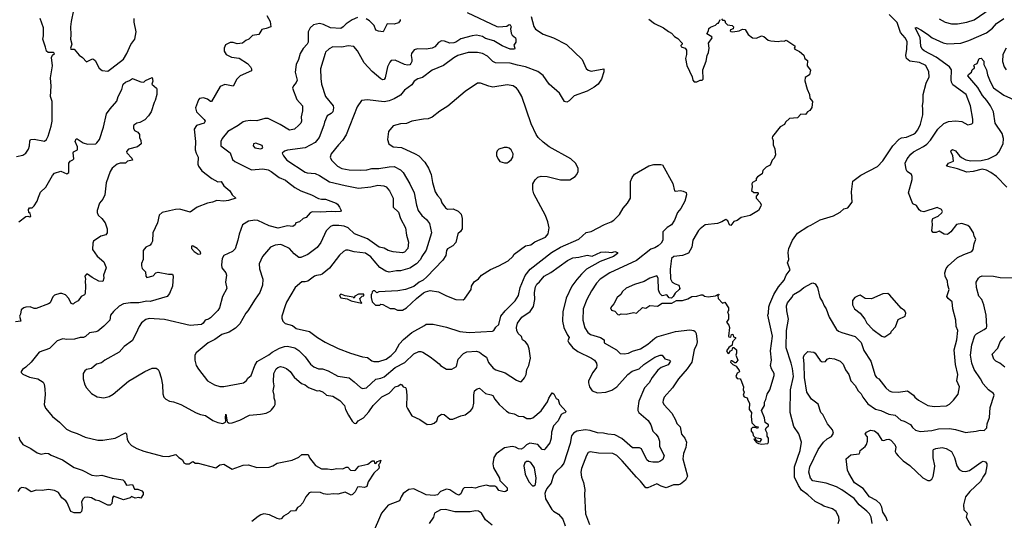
# Model space of a CAD drawing. Extents: x 1678759 to 1859541, y 384609 to 522867.
# Tile 321 of 466: x 1778315 to 1787910, y 494325 to 499203. Entities that reach past the tile are written whole.
import ezdxf

# ---------------------------------------------------------------- set-up
doc = ezdxf.new("R2010")
doc.units = 0

msp = doc.modelspace()

# ---------------------------------------------------------------- linework, layer by layer
at = {"layer": '0CON20XD'}
for points in [[(1787275, 499211.5), (1787335, 499179.4), (1787395, 499164.4), (1787455, 499162.2), (1787545, 499178.5), (1787615, 499201.5), (1787885, 499385.5)], [(1780724.2, 499245), (1780757, 499187), (1780762.5, 499135), (1780715, 499116), (1780675, 499108.8), (1780645, 499060), (1780581.7, 499048.3), (1780546.7, 499015), (1780518.6, 499001.4), (1780485, 498974), (1780435, 498967.5), (1780395, 498981.4), (1780365, 498981.4), (1780321.7, 498958.3), (1780306, 498925), (1780306, 498895), (1780326.2, 498865), (1780379.3, 498839.3), (1780455, 498827.5), (1780535, 498777.5), (1780564.2, 498745), (1780574, 498725), (1780573.3, 498705), (1780463.2, 498656.8), (1780431.2, 498625), (1780395, 498556.7), (1780315, 498572), (1780269.2, 498550.8), (1780185, 498406.7), (1780175, 498406.7), (1780145, 498430), (1780105, 498443.3), (1780067.5, 498435), (1780056.4, 498423.6), (1780028.8, 498345), (1780036.7, 498305), (1780111.7, 498231.7), (1780121.2, 498215), (1780112.5, 498195), (1780039.2, 498170.8), (1780014.2, 498135), (1780027.3, 498015), (1780025.6, 497935), (1780033.4, 497903.4), (1780052.5, 497865), (1780050.6, 497795), (1780055.7, 497775), (1780090.2, 497730.2), (1780185.5, 497655.5), (1780245, 497622), (1780276.7, 497625), (1780305, 497583.3), (1780362.5, 497535), (1780383.8, 497495), (1780420, 497465), (1780347.9, 497442.1), (1780305, 497435.7), (1780235, 497442.9), (1780195, 497424), (1780145, 497414.3), (1780044.5, 497375.5), (1779975, 497328.8), (1779874.1, 497355.9), (1779833.6, 497353.6), (1779775, 497339.2), (1779702.5, 497325), (1779675, 497300), (1779658, 497225), (1779613, 497127), (1779608.8, 497045), (1779600, 497025), (1779585, 497007.5), (1779543.3, 496985), (1779518.8, 496955), (1779518, 496865), (1779503.2, 496826.8), (1779501.4, 496805), (1779509.1, 496779.1), (1779540.8, 496745), (1779543.9, 496703.9), (1779552, 496692), (1779613.9, 496706.1), (1779640, 496735), (1779665, 496743.3), (1779764.7, 496724.7), (1779805, 496723.1), (1779810, 496705), (1779804.3, 496605.7), (1779775.8, 496535), (1779752.5, 496505), (1779585, 496456.9), (1779555, 496460.6), (1779475, 496444.6), (1779395, 496445.5), (1779325, 496433.3), (1779285, 496412.9), (1779228.8, 496361.2), (1779198.8, 496325), (1779191.4, 496275), (1779134.6, 496215.4), (1779075, 496169.1), (1779055, 496160.5), (1778995, 496152.5), (1778955, 496115.7), (1778935, 496105.6), (1778905, 496105.7), (1778850.3, 496089.7), (1778775, 496087.8), (1778735, 496094.4), (1778678.8, 496075), (1778605, 496000), (1778505.7, 495964.3), (1778425, 495866.2), (1778375, 495816.7), (1778342.5, 495795), (1778327.5, 495775), (1778327.5, 495765), (1778345, 495750), (1778410.7, 495720.7), (1778490, 495705), (1778542.3, 495672.3), (1778552.3, 495652.3), (1778560, 495605), (1778562.7, 495547.3), (1778554.2, 495455), (1778566.1, 495416.1), (1778634, 495335), (1778702.8, 495282.8), (1778738, 495245), (1778772.1, 495212.1), (1778815, 495189.2), (1778875, 495170.8), (1778952.5, 495135), (1779075, 495107.5), (1779125, 495107.1), (1779245, 495125.7), (1779345, 495176), (1779356.4, 495166.4), (1779362.5, 495115), (1779376.2, 495085), (1779403.3, 495055), (1779455, 495026), (1779525, 494998), (1779705, 494948.8), (1779765, 494948), (1779835, 494967.5), (1779865, 494936.7), (1779900, 494915), (1779914.4, 494884.4), (1779935, 494874.2), (1779965, 494876), (1779993.9, 494896.1), (1780005, 494896.7), (1780025, 494882.5), (1780055, 494881.2), (1780225, 494836.2), (1780265, 494866), (1780305, 494872), (1780385, 494823.3), (1780493.3, 494863.3)], [(1778838.6, 499295), (1778814.7, 499185.3), (1778810.3, 499135), (1778813.9, 499055), (1778809.6, 499015), (1778823.8, 498965), (1778810.5, 498925), (1778814, 498915), (1778845, 498916.7), (1778895, 498856.2), (1778925.7, 498835.7), (1778965, 498793.3), (1779025, 498821.2), (1779035, 498818.8), (1779050, 498805), (1779089.7, 498729.7), (1779118.3, 498708.3), (1779175, 498701.2), (1779211.7, 498731.7), (1779325, 498820), (1779357.4, 498872.6), (1779399.2, 498960.8), (1779436.7, 499015), (1779450, 499085), (1779429.3, 499179.3), (1779428.9, 499215)], [(1782675, 499274.6), (1782965, 499136.4), (1782985, 499132.7), (1783060.7, 499139.3), (1783084.2, 499155.8), (1783095, 499153.3), (1783103.3, 499135), (1783098.8, 499115), (1783102.7, 499072.7), (1783112.7, 499052.7), (1783146.7, 499025), (1783150, 499015), (1783150, 498985), (1783130, 498955), (1783140, 498925), (1783137.5, 498915), (1783093.3, 498915), (1783015, 498946.9), (1782935.9, 498995.9), (1782855, 499020.7), (1782825, 499038.8), (1782765, 499051.8), (1782723.2, 499046.8), (1782615, 499016.6), (1782565, 498983.1), (1782545, 498976.2), (1782505, 498973.8), (1782455, 498992.9), (1782424, 498996), (1782395, 498981.1), (1782360, 498940), (1782334, 498926)], [(1785325.8, 499094.2), (1785358.3, 499111.7), (1785385, 499107.5), (1785415, 499057.5), (1785457, 499027), (1785495, 499023.8), (1785545, 499046.2), (1785565, 499040), (1785607.5, 499005), (1785635, 498996), (1785705, 498991.2), (1785736.4, 498996.4), (1785765, 498993.3), (1785785, 499003.3), (1785790.7, 499000.7), (1785868.3, 498948.3), (1785870, 498935), (1785862.5, 498925), (1785870, 498915), (1785915, 498892.5), (1785956.1, 498856.1), (1785966.7, 498825), (1785992.5, 498805), (1785987.5, 498755), (1786021.7, 498711.7), (1786010, 498665), (1785969.3, 498640.7), (1785966.1, 498606.1), (1785987.5, 498525), (1786010, 498475), (1786015, 498440), (1786040, 498405), (1786033.6, 498346.4), (1786015, 498317.5), (1785992.5, 498305), (1785971.7, 498278.3), (1785928.3, 498281.7), (1785895, 498247.5), (1785815, 498240), (1785777.5, 498205), (1785767.7, 498182.3), (1785725, 498160), (1785650, 498065), (1785647, 498053), (1785657.5, 498025), (1785656.7, 497985), (1785674, 497945), (1785678.8, 497885), (1785666.7, 497855), (1785646.4, 497833.6), (1785627.5, 497785), (1785590, 497765), (1785557.5, 497735), (1785549.3, 497700.7), (1785505, 497672.5), (1785492.5, 497655), (1785490, 497635), (1785455, 497617.5), (1785450, 497605), (1785453.3, 497575), (1785445, 497540), (1785468.3, 497518.3), (1785505, 497520), (1785510, 497515), (1785510, 497505), (1785490, 497485), (1785492.5, 497465), (1785530.7, 497420.7), (1785539.3, 497399.3), (1785537.5, 497385), (1785513.8, 497345), (1785433.9, 497296.1), (1785345, 497276.7), (1785307.5, 497245), (1785272.5, 497237.5), (1785245, 497197.5), (1785233.3, 497205), (1785215, 497242.5), (1785195, 497257.5), (1785156.7, 497233.3), (1785115, 497217.5), (1784995, 497203.8), (1784945, 497166.2), (1784930, 497150), (1784875.8, 497055), (1784865.7, 496985), (1784833.1, 496926.9), (1784773.8, 496906.2), (1784688.6, 496895), (1784666.4, 496875), (1784653.4, 496773.4), (1784657.6, 496677.6), (1784674.5, 496644.5), (1784702, 496628), (1784737.5, 496615), (1784746.7, 496585), (1784742.5, 496575), (1784701.2, 496538.8), (1784683.9, 496506.1), (1784665, 496491.2), (1784643.8, 496493.8), (1784621.7, 496521.7), (1784575, 496513.8), (1784553.3, 496535), (1784541.4, 496571.4), (1784537.1, 496685), (1784525, 496708.8), (1784455, 496684), (1784398.8, 496651.2), (1784305, 496624.2), (1784224.4, 496585.6), (1784190, 496555), (1784173.8, 496525), (1784136.2, 496495), (1784104.1, 496435.9), (1784071.2, 496395), (1784082.7, 496372.7), (1784115, 496362.5), (1784145, 496330), (1784155, 496326.7), (1784175, 496336.7), (1784225, 496332.5), (1784295, 496350), (1784326.4, 496343.6), (1784385, 496397.5), (1784415, 496393.3), (1784455, 496417.5), (1784529.3, 496410.7), (1784575, 496440), (1784668.3, 496441.7), (1784713.9, 496466.1), (1784775, 496466.7), (1784825, 496483.3), (1784864.2, 496505.8), (1784915, 496507.5), (1784955, 496523.3), (1784971.7, 496521.7), (1784988.3, 496508.3), (1785025, 496501.2), (1785096.7, 496513.3), (1785125, 496530), (1785130, 496525), (1785118.3, 496511.7), (1785120, 496485), (1785165, 496440), (1785185, 496450), (1785222.5, 496395), (1785221.7, 496368.3), (1785212.5, 496355), (1785221.7, 496331.7), (1785221.2, 496285), (1785202.5, 496255), (1785226.1, 496226.1), (1785232.5, 496205), (1785220.7, 496120.7), (1785225, 496112.5), (1785245, 496110), (1785250, 496135), (1785265, 496140), (1785271.7, 496111.7), (1785290, 496105), (1785290, 496095), (1785260, 496065), (1785258.3, 496031.7), (1785225, 496010), (1785203.3, 495975), (1785215, 495952.5), (1785225, 495950), (1785240, 495975), (1785258.3, 495981.7), (1785265, 496010), (1785275, 496010), (1785300, 495985), (1785300, 495955), (1785292.5, 495935), (1785313.3, 495885), (1785295, 495860), (1785285, 495860), (1785255, 495880), (1785245, 495880), (1785242.5, 495865), (1785265, 495842.5), (1785298.3, 495828.3), (1785327.5, 495785), (1785328.3, 495771.7), (1785305, 495760), (1785293.3, 495725), (1785305, 495707.5), (1785335, 495702.5), (1785342.5, 495695), (1785366.7, 495625), (1785366.4, 495596.4), (1785373.3, 495575), (1785363.6, 495543.6), (1785375, 495527.5), (1785405, 495520), (1785410, 495495), (1785427.5, 495465), (1785422.5, 495405), (1785447.5, 495375), (1785442.5, 495335), (1785450, 495275), (1785481.7, 495241.7), (1785510, 495235), (1785505, 495220), (1785485, 495230), (1785455, 495230), (1785443, 495217), (1785442.5, 495195), (1785460, 495175), (1785461.7, 495151.7), (1785481.7, 495131.7), (1785516.1, 495126.1), (1785535, 495122.5), (1785542.5, 495115), (1785525, 495087.5), (1785491.7, 495101.7), (1785485, 495120), (1785470, 495115), (1785495, 495082.5), (1785515, 495072.5), (1785545, 495066.7), (1785605, 495072.5), (1785612.5, 495085), (1785612.5, 495125), (1785597.5, 495145), (1785597.5, 495175), (1785582.5, 495205), (1785587.5, 495225), (1785612.5, 495245), (1785612.5, 495255), (1785578.3, 495278.3), (1785572.5, 495325), (1785543.3, 495395), (1785571.2, 495445), (1785573.9, 495476.1), (1785587.3, 495502.7), (1785600, 495555), (1785624, 495595), (1785668.6, 495735), (1785666.9, 495755), (1785640.8, 495800.8), (1785630.6, 495835), (1785640.5, 495885), (1785632.5, 495975), (1785649.4, 496119.4), (1785605.9, 496324.1), (1785612.9, 496345), (1785615.8, 496405), (1785625.8, 496435), (1785663.8, 496526.2), (1785710.7, 496600.7), (1785763.6, 496665), (1785785, 496714), (1785822.9, 496765), (1785797.8, 496835), (1785808.6, 496865), (1785803.7, 496933.7), (1785810.9, 496975), (1785845.4, 497054.6), (1785895, 497123.3), (1785995, 497188.9), (1786025, 497199.5), (1786115, 497254.4), (1786245, 497291.4), (1786311.7, 497328.3), (1786345, 497360), (1786385, 497368.8), (1786427.5, 497425), (1786420.8, 497525), (1786435, 497630), (1786512.1, 497687.9), (1786675, 497774.2), (1786727.5, 497827.5), (1786822.9, 497975), (1786885, 498038.9), (1786908.3, 498051.7), (1786955, 498057.9), (1787025, 498087.5), (1787045, 498100.6), (1787068.5, 498131.5), (1787092.1, 498185), (1787115.8, 498275), (1787117.1, 498335), (1787111.4, 498365), (1787118.6, 498405), (1787117.5, 498475), (1787147.8, 498585), (1787176.4, 498645), (1787173.1, 498695), (1787145, 498756.9), (1787083.3, 498785), (1786988.6, 498798.6), (1786956.5, 498826.5), (1786951.2, 498855), (1786960.4, 498915), (1786961.5, 498991.5), (1786943.6, 499025), (1786899.6, 499079.6), (1786866.9, 499176.9), (1786789.1, 499255)], [(1778285, 497871.2), (1778345, 497883.1), (1778375, 497902.9), (1778398.9, 497941.1), (1778410.5, 497975), (1778411.9, 498018.1), (1778421.2, 498035), (1778455, 498038.8), (1778555, 498020), (1778575.5, 498034.5), (1778590.8, 498069.2), (1778622.5, 498165), (1778630.9, 498215), (1778629.6, 498405), (1778613.6, 498455), (1778621.5, 498555), (1778614.6, 498635), (1778634.6, 498755), (1778623.6, 498835), (1778633.7, 498856.4), (1778652.5, 498875), (1778642.5, 498885), (1778591.9, 498881.9), (1778575.2, 498895), (1778566.9, 498936.9), (1778539.2, 499015), (1778545.3, 499045.3), (1778545.8, 499125), (1778515.6, 499215)], [(1781605, 499226), (1781555, 499200.8), (1781495, 499162.5), (1781468, 499132), (1781445, 499118.5), (1781345, 499123.5), (1781275, 499156.7), (1781235, 499165.6), (1781178.3, 499151.7), (1781145, 499124.2), (1781125.5, 499085), (1781124.5, 498985), (1781115, 498964), (1781078.3, 498921.7), (1781048.6, 498875), (1781032.2, 498815), (1781010, 498765), (1781000.7, 498690.7), (1781018.5, 498615), (1781008.6, 498591.4), (1780981.7, 498558.3), (1780974, 498535), (1781015.5, 498425.5), (1781070, 498365), (1781070, 498315), (1781058, 498255), (1781062, 498215), (1781053.8, 498195), (1781034.1, 498175.9), (1780992.5, 498135), (1780945, 498125.8), (1780853, 498183), (1780735, 498240.6), (1780705, 498240), (1780625, 498217.9), (1780565, 498221.1), (1780514.5, 498215.5), (1780491.7, 498208.3), (1780445, 498172.5), (1780344.3, 498115), (1780287.1, 498045), (1780274.4, 498015), (1780275, 497973.3), (1780364.6, 497904.6), (1780389.7, 497839.7), (1780409.8, 497819.8), (1780575, 497740), (1780685, 497749.6), (1780735, 497740.5), (1780765, 497724.4), (1780844, 497664), (1780905, 497638.1), (1780923.8, 497623.8), (1780995, 497569.4), (1781055, 497535.6), (1781157.8, 497497.8), (1781225, 497461.4), (1781255, 497454.3), (1781295.4, 497455.4), (1781397.5, 497415), (1781412.5, 497405), (1781432.5, 497375), (1781446.7, 497345), (1781442.5, 497335), (1781395, 497330), (1781355, 497334.4), (1781245, 497327.7), (1781165, 497330.5), (1781145, 497320), (1781105, 497276.7), (1781077.5, 497265), (1781040, 497235), (1781007, 497223), (1780997.5, 497205), (1780975, 497188.8), (1780924.3, 497195.7), (1780835, 497172.9), (1780744.7, 497194.7), (1780635, 497246.2), (1780605, 497248.2), (1780545, 497240), (1780485.4, 497204.6), (1780452.2, 497112.2), (1780441.5, 497055), (1780415, 496971.2), (1780390, 496945), (1780305, 496903.8), (1780286.2, 496875), (1780280, 496815), (1780283.8, 496785), (1780325, 496736), (1780331.4, 496715), (1780320, 496645), (1780334, 496585), (1780292.4, 496505), (1780262.9, 496395), (1780245, 496368.1), (1780175, 496297.1), (1780155, 496284.3), (1780123.4, 496276.6), (1780104, 496245), (1780085.4, 496234.6), (1779975, 496224.6), (1779725, 496282.7), (1779575, 496292.2), (1779545, 496282.9), (1779502, 496248), (1779477.5, 496215), (1779461.1, 496178.9)], [(1783298.1, 499235), (1783325.6, 499135.6), (1783342, 499112), (1783415, 499061.1), (1783515, 499027.5), (1783641.7, 498961.7), (1783796.5, 498816.5), (1783835, 498728.8), (1783855, 498710), (1783885, 498700.5), (1784005.5, 498725.5), (1784005.6, 498695), (1783985.7, 498625), (1783951.5, 498575), (1783913.1, 498545), (1783845, 498505.2), (1783717.8, 498462.2), (1783668.1, 498411.9), (1783645, 498398.1), (1783625, 498407.5), (1783575, 498485.6), (1783474.2, 498574.2), (1783415, 498658.6), (1783365, 498696.7), (1783245, 498745.4), (1783165, 498758.5), (1783095, 498779.6), (1782952, 498782), (1782926.1, 498796.1), (1782875, 498848.5), (1782825, 498873.3), (1782775, 498884.5), (1782684.4, 498884.4), (1782585.4, 498854.6), (1782545, 498833.1), (1782444.6, 498755.4), (1782335, 498710), (1782239.4, 498640.6), (1782195, 498625.7), (1782159.2, 498605), (1782135, 498569.2), (1782064, 498515), (1782025, 498467.1), (1781965, 498432.5), (1781915, 498411.9), (1781865, 498403.5), (1781705, 498422.9), (1781645.8, 498414.2), (1781602.5, 498355), (1781495, 498081.2), (1781461.4, 498025), (1781420.6, 497985), (1781351.4, 497895), (1781341.4, 497865), (1781352, 497835), (1781412, 497775), (1781455, 497752.9), (1781525, 497740.5), (1781635, 497736.7), (1781699.1, 497740.9), (1781745, 497751.8), (1781815, 497753.1), (1781915, 497770.5), (1781965, 497772.2), (1782025, 497740.6), (1782052.8, 497712.8), (1782115.7, 497605), (1782157.8, 497515), (1782180.5, 497395), (1782196.7, 497345), (1782232.9, 497295), (1782279.4, 497255), (1782307.6, 497217.6), (1782326.7, 497125), (1782275, 496958.8), (1782232.5, 496895), (1782219.4, 496865), (1782181.4, 496825), (1782115, 496780.5), (1782025, 496755.6), (1781985, 496757.5), (1781915, 496744.4), (1781883.3, 496753.3), (1781825, 496789.6), (1781768.2, 496855), (1781735, 496893.6), (1781685, 496928.8), (1781575, 496942.2), (1781515, 496958.2), (1781493.2, 496956.8), (1781469.2, 496945), (1781431.2, 496908.8), (1781335, 496780.8), (1781261.2, 496725), (1781245, 496715.8), (1781208.1, 496711.9), (1781186.9, 496703.1), (1781123.3, 496655), (1781095, 496648.1), (1781065, 496649.2), (1780998, 496595), (1780915, 496452), (1780900.5, 496415), (1780870, 496315), (1780869.2, 496295), (1780880, 496265), (1780903.2, 496243.2), (1780974.2, 496224.2), (1781010, 496195), (1781140, 496165), (1781215.6, 496105.6), (1781290.6, 496060.6), (1781419.7, 495999.7), (1781537.5, 495955), (1781655, 495918), (1781705, 495911.2), (1781747.7, 495877.7), (1781765, 495872.5), (1781815, 495873.3), (1781885, 495894.5), (1781935, 495931.5), (1781975.7, 495974.3), (1782016.8, 496043.2), (1782055, 496087.8), (1782135, 496153.5), (1782258.3, 496221.7), (1782275, 496236.2), (1782345, 496236), (1782473.6, 496206.4), (1782604.6, 496164.6), (1782695, 496155.3), (1782921.7, 496168.3), (1782934, 496175), (1782954.5, 496205.5), (1782985, 496232.5), (1783004.7, 496315.3), (1783045, 496367.1), (1783142.2, 496465), (1783175.3, 496514.7), (1783192.7, 496595), (1783239.1, 496710.9), (1783287.6, 496772.4), (1783498.6, 496935), (1783585, 496985.4), (1783765, 497065.7), (1783835, 497128), (1783885, 497140), (1784015, 497208), (1784077.4, 497232.6), (1784105, 497250), (1784161.2, 497305), (1784196.7, 497365), (1784238.8, 497415), (1784265.5, 497464.5), (1784268.2, 497625), (1784283.8, 497666.2), (1784305, 497699.4), (1784445, 497778.2), (1784495, 497791.1), (1784563.1, 497793.1), (1784578.2, 497788.2), (1784678.4, 497608.4), (1784697, 497537), (1784705, 497532.5), (1784755, 497538), (1784781.7, 497531.7), (1784808.3, 497518.3), (1784812.5, 497495), (1784796, 497435), (1784757.6, 497362.4), (1784726, 497325), (1784695, 497250), (1784666, 497205), (1784622.7, 497177.3), (1784582, 497135), (1784582.2, 497055), (1784565.4, 497024.6), (1784535, 497001.1), (1784505, 496980.4), (1784464.2, 496965.8), (1784325, 496855.4), (1784065, 496737.3), (1783972.9, 496675), (1783936.9, 496635), (1783888.1, 496561.9), (1783841.1, 496475), (1783804.6, 496385.4), (1783802.9, 496275), (1783822.1, 496202.1), (1783850, 496155), (1783877.5, 496135), (1783974, 496105), (1784010, 496085), (1784008.8, 496055), (1784132, 495985), (1784165, 495950), (1784205, 495945.6), (1784247.9, 495952.1), (1784285, 495972.9), (1784365, 495996.5), (1784435, 496041.2), (1784505, 496101.3), (1784525, 496111.5), (1784705, 496165.7), (1784845, 496182.5), (1784884.1, 496174.1), (1784895.8, 496165.8), (1784905.8, 496145), (1784916.9, 496065), (1784911.4, 496035), (1784888.9, 495985), (1784865.5, 495865), (1784819.3, 495800.7), (1784734.4, 495705), (1784675.4, 495614.6), (1784595, 495525.8), (1784584.4, 495495), (1784582.9, 495475), (1784590.6, 495455), (1784668.3, 495368.3), (1784707, 495303), (1784719.3, 495269.3), (1784750.8, 495235), (1784765.5, 495165.5), (1784795.4, 495125.4), (1784812.2, 495085), (1784805.7, 495035), (1784783.6, 494976.4), (1784777.8, 494925), (1784822.2, 494755), (1784803.9, 494716.1), (1784754.4, 494675.6), (1784735, 494669.2), (1784685, 494672), (1784615, 494640.8), (1784567, 494657), (1784525, 494681.2), (1784435, 494640.8), (1784415, 494640), (1784365, 494708), (1784325, 494743.8), (1784187.1, 494905), (1784135, 494955.7), (1784094.4, 494974.4), (1783955, 494978.5), (1783875, 494993.1), (1783855, 494984.2), (1783837.8, 494955), (1783788.6, 494831.4), (1783784.4, 494795), (1783790.6, 494745), (1783809.4, 494695), (1783821.9, 494625), (1783818.6, 494575), (1783829.3, 494389.3), (1783868.1, 494285)], [(1782023.3, 499205), (1782022.5, 499195), (1782005, 499172.5), (1781965, 499160), (1781895, 499163.3), (1781856.4, 499083.6), (1781811.2, 499091.2), (1781785, 499101.2), (1781767.5, 499145), (1781725, 499190.8), (1781690.8, 499210.8)], [(1784447, 499207), (1784500, 499165), (1784590, 499125), (1784637, 499087), (1784665, 499072.5), (1784695, 499040), (1784729.3, 499019.3), (1784770, 498975), (1784770, 498965), (1784758.3, 498951.7), (1784760, 498940), (1784800, 498925), (1784812.5, 498905), (1784813.3, 498865), (1784803.3, 498825), (1784817, 498757), (1784866.7, 498645), (1784873, 498613), (1784888.3, 498598.3), (1784915, 498597.5), (1784945, 498612.5), (1784965, 498613.3), (1784976.7, 498625), (1784972.5, 498715), (1785005, 498800), (1785013.3, 498855), (1785026.4, 498883.6), (1785033.3, 498925), (1785027.5, 498975), (1785062.5, 499025), (1785060, 499035), (1785010, 499065), (1785027, 499093), (1785031.7, 499118.3), (1785045, 499130), (1785095, 499150), (1785115, 499170), (1785125, 499170), (1785140, 499205)], [(1785155, 499210), (1785165, 499200), (1785178.3, 499198.3), (1785190, 499185), (1785190, 499175), (1785213, 499153), (1785257, 499147), (1785270, 499135), (1785266.4, 499113.6), (1785240, 499105), (1785237.5, 499095), (1785245, 499087.5), (1785265, 499084), (1785325.8, 499094.2)], [(1786290.8, 494295), (1786300.8, 494325), (1786298.6, 494355), (1786270.9, 494410.9), (1786237, 494437), (1786151.3, 494461.3), (1786125, 494480.6), (1786065, 494506.9), (1785995, 494573.6), (1785935, 494618.8), (1785904.3, 494664.3), (1785865.3, 494745), (1785864.1, 494845), (1785919.6, 495005), (1785934.5, 495085), (1785908, 495168), (1785858.9, 495238.9), (1785823.1, 495375), (1785827.5, 495595), (1785853.9, 495725), (1785845.4, 495805), (1785833.2, 495855), (1785783.2, 496005), (1785786.4, 496175), (1785805.9, 496284.1), (1785789.4, 496365), (1785788.2, 496415), (1785798.1, 496445), (1785840.6, 496495), (1785855, 496523.8), (1785917.6, 496562.4), (1785955, 496594), (1786035, 496636.7), (1786045, 496638.8), (1786065, 496628.8), (1786088.1, 496595), (1786110.8, 496495), (1786139.2, 496455), (1786154.4, 496415), (1786174.4, 496385), (1786204.6, 496304.6), (1786274.4, 496185), (1786295, 496168.1), (1786325.3, 496155.3), (1786455, 496115.5), (1786515, 496058.8), (1786539.4, 495979.4), (1786610, 495875), (1786650, 495735), (1786665, 495717.1), (1786686, 495705), (1786755, 495615.8), (1786787.8, 495587.8), (1786815, 495578.2), (1786875, 495572.5), (1786967.6, 495587.6), (1787024.5, 495544.5), (1787037.8, 495525), (1787074.7, 495494.7), (1787164.5, 495444.5), (1787225, 495432.5), (1787345, 495440.8), (1787374.2, 495455.8), (1787414, 495495), (1787460.8, 495555), (1787472.9, 495625), (1787448.6, 495685), (1787457.3, 495745), (1787434.7, 495844.7), (1787422.7, 495985), (1787445.5, 496085), (1787455.4, 496175), (1787440, 496215), (1787438.5, 496275), (1787407.8, 496385), (1787400.8, 496455), (1787362, 496485), (1787348.8, 496505), (1787373.3, 496575), (1787360, 496615), (1787355.8, 496655), (1787334.3, 496705), (1787330.8, 496735), (1787342.8, 496777.2), (1787364, 496805), (1787454.5, 496885.5), (1787515, 496916), (1787593.3, 496945), (1787606.7, 496965), (1787615, 497020), (1787633.3, 497065), (1787616, 497095), (1787610, 497125), (1787575, 497182.5), (1787555, 497197.5), (1787496.1, 497216.1), (1787445, 497208.8), (1787388.8, 497135), (1787355, 497110), (1787322.7, 497112.7), (1787275, 497142.5), (1787245, 497130), (1787215, 497130), (1787202.5, 497145), (1787210, 497205), (1787206.4, 497243.6), (1787212.5, 497265), (1787265, 497288.8), (1787299.5, 497320.5), (1787307.5, 497335), (1787297.5, 497355), (1787255, 497373.3), (1787125, 497331.2), (1787095, 497338.8), (1787080.5, 497350.5), (1787055, 497393.3), (1787019.5, 497409.5), (1786977.5, 497515), (1787012, 497645), (1787012.5, 497675), (1787004.3, 497694.3), (1786964.3, 497724.3), (1786953, 497743), (1786943.6, 497805), (1786962.3, 497847.7), (1786998.1, 497891.9), (1787025, 497914.4), (1787123.6, 497966.4), (1787155, 497990), (1787190.6, 498029.4), (1787260.6, 498135), (1787319.2, 498190.8), (1787365, 498211.1), (1787435, 498217.5), (1787495, 498210), (1787555, 498180), (1787591.7, 498188.3), (1787602.5, 498197.5), (1787603.3, 498235), (1787581.4, 498365), (1787536.9, 498475), (1787407.9, 498567.9), (1787393.6, 498593.6), (1787391.7, 498618.3), (1787393.6, 498715), (1787376.9, 498745), (1787245, 498836.4), (1787128.7, 498898.7), (1787109.1, 498915), (1787097.5, 498945), (1787091.1, 499031.1), (1787040, 499125), (1787055, 499126), (1787095, 499105.6), (1787162.7, 499062.7), (1787205.7, 499025), (1787315, 498976.2), (1787355, 498967.3), (1787485, 498975.5), (1787565, 498998.9), (1787735, 499076.2), (1787795, 499121.1), (1787835, 499165.4), (1787905, 499213.8)], [(1782334, 498926), (1782275, 498915.4), (1782190.9, 498919.1), (1782159.7, 498910.3), (1782131.4, 498875), (1782128.1, 498855), (1782136.6, 498816.6), (1782134.5, 498795.5), (1782127.1, 498775), (1782115, 498762.2), (1782095, 498759.1), (1782065, 498767.1), (1781975, 498810), (1781935, 498804), (1781920.3, 498789.7), (1781899.2, 498745), (1781877.1, 498635), (1781865, 498619.2), (1781855, 498617.1), (1781835, 498626.9), (1781748.8, 498698.8), (1781671.6, 498781.6), (1781605, 498901.2), (1781570.9, 498940.9), (1781515, 498947.8), (1781455, 498936.8), (1781365, 498938), (1781331.2, 498918.8), (1781295, 498886.7), (1781290, 498875), (1781246, 498725), (1781250.3, 498629.7), (1781255.6, 498575), (1781294.3, 498455), (1781370, 498365), (1781373, 498343), (1781365, 498306.2), (1781350.6, 498289.4), (1781312.2, 498265), (1781284.4, 498205), (1781278.9, 498175), (1781234.6, 498055), (1781193.7, 498006.3), (1781095, 497954.5), (1780925, 497932), (1780895, 497923.3), (1780873.9, 497903.9), (1780886.2, 497875), (1780919.2, 497835), (1781095, 497718.9), (1781115, 497711.5), (1781195, 497703.5), (1781235.3, 497685.3), (1781335, 497622.7), (1781486, 497586), (1781615, 497560.4), (1781737.5, 497575), (1781805, 497590.8), (1781863.8, 497583.8), (1781885, 497572.9), (1781918.1, 497535), (1781953.6, 497465), (1781955.7, 497375.7), (1782007.6, 497327.6), (1782026.4, 497265), (1782073.5, 497175), (1782084.3, 497105), (1782104.2, 497035), (1782096.5, 496975), (1782065, 496937.8), (1782045, 496931.8), (1781955, 496939.6), (1781905, 496954.6), (1781865, 496975.8), (1781816.2, 496986.2), (1781705, 497069.3), (1781576.4, 497116.4), (1781514.3, 497174.3), (1781475, 497191.8), (1781425, 497199.3), (1781365, 497196.6), (1781343, 497187), (1781301.1, 497145), (1781247.7, 497032.3), (1781215, 496984.4), (1781124, 496915), (1781055, 496884.4), (1781035, 496885.7), (1780990.8, 496920.8), (1780942.5, 496975), (1780875, 497007.3), (1780855, 497012.5), (1780805, 497007.5), (1780758.8, 496985), (1780681.2, 496895), (1780648.8, 496825), (1780650, 496775), (1780683.6, 496673.6), (1780681.2, 496615), (1780656.2, 496545), (1780609.3, 496480.7), (1780538.8, 496365), (1780517.9, 496342.1), (1780459.7, 496240.3), (1780417.5, 496197.5), (1780355, 496158.1), (1780285, 496134.3), (1780215, 496086.7), (1780151.2, 496055), (1780035, 495956), (1780020, 495935), (1780020, 495885), (1780034.3, 495835), (1780056.2, 495796.2), (1780144.6, 495684.6), (1780214, 495644), (1780265, 495630), (1780305, 495628.8), (1780495, 495666.2), (1780525, 495686.2), (1780539.2, 495710.8), (1780569.2, 495735), (1780605, 495833.3), (1780628.7, 495871.3), (1780741.7, 495938.3), (1780775.7, 495965), (1780845, 496001.8), (1780895, 496017.9), (1780925, 496020.8), (1780995, 496007.1), (1781035, 495981.1), (1781095, 495918.6), (1781147.9, 495847.9), (1781180.2, 495820.2), (1781225, 495801.9), (1781265, 495800), (1781320.9, 495780.9), (1781415, 495730.5), (1781525, 495712.2), (1781575, 495675.6), (1781635, 495617.5), (1781655, 495608.1), (1781695, 495617.3), (1781785, 495701.2), (1781835, 495709.5), (1781865, 495723.5), (1781975, 495814.6), (1782067.6, 495862.4), (1782155, 495946.9), (1782205, 495971.4), (1782225, 495971.4), (1782243.2, 495963.2), (1782315, 495918.6), (1782356, 495885), (1782401.2, 495851.2), (1782415, 495833.3), (1782456.4, 495806.4), (1782475, 495797.5), (1782525, 495797.5), (1782572.5, 495825), (1782587.1, 495895), (1782639.4, 495950.6), (1782672.6, 495967.4), (1782765, 495974.3), (1782794.4, 495964.4), (1782826.8, 495936.8), (1782865, 495915.8), (1782883, 495863), (1782928.3, 495808.3), (1782955, 495792.5), (1783045, 495762.7), (1783155, 495691.2), (1783195, 495674), (1783205, 495676.2), (1783235.5, 495714.5), (1783250, 495745), (1783256.9, 495795), (1783276.7, 495835), (1783291.9, 495905), (1783280.5, 495995), (1783265, 496036.2), (1783244.6, 496064.6), (1783214.2, 496085), (1783204.2, 496115), (1783171.9, 496145), (1783158.8, 496175), (1783155.6, 496205), (1783166.9, 496245), (1783208.6, 496305), (1783289.2, 496360.8), (1783322.2, 496407.8), (1783335.5, 496475), (1783331.1, 496545), (1783340.7, 496599.3), (1783355, 496624.4), (1783381.5, 496648.5), (1783425, 496704.4), (1783490.7, 496739.3), (1783652.8, 496857.2), (1783705, 496882.5), (1783765, 496889.6), (1783845, 496909.1), (1783895, 496898.1), (1783976.5, 496936.5), (1784025, 496940.8), (1784083.9, 496936.1), (1784115, 496943.3), (1784140, 496935), (1784140, 496925), (1784102.5, 496895), (1783972.8, 496847.2), (1783838.3, 496771.7), (1783788.1, 496725), (1783745, 496670), (1783696, 496605), (1783639.8, 496490.2), (1783606.9, 496355), (1783603.6, 496265), (1783618.2, 496205), (1783649.4, 496135), (1783670.8, 496105), (1783657.5, 496075), (1783664.5, 496054.5), (1783705, 496007.1), (1783755, 495969.4), (1783887.5, 495905), (1783914.6, 495884.6), (1783935.6, 495855), (1783940, 495835), (1783935.6, 495815), (1783898.6, 495765), (1783858.6, 495685), (1783856.9, 495665), (1783868.1, 495625), (1783895, 495587.5), (1783945, 495565.6), (1784025, 495573.6), (1784085, 495592.1), (1784134.4, 495625), (1784242.5, 495745), (1784283, 495777), (1784349.9, 495800.1), (1784397.6, 495842.4), (1784504.2, 495915), (1784557.5, 495935), (1784575.5, 495935.5), (1784600, 495900), (1784645.9, 495885.9), (1784656, 495876), (1784635, 495838.8), (1784565, 495813.1), (1784532.8, 495787.2), (1784476.9, 495715), (1784447.8, 495665), (1784403.5, 495615), (1784349.6, 495485), (1784337.8, 495415), (1784338.5, 495395), (1784348.1, 495375), (1784437.8, 495297.7), (1784464.4, 495255), (1784485, 495193.3), (1784515.4, 495165.4), (1784536.5, 495135), (1784550.6, 495095), (1784548.9, 495045), (1784594.3, 494955), (1784583.6, 494916.4), (1784551.7, 494898.3), (1784535, 494891.9), (1784485, 494890.8), (1784445, 494898.9), (1784424.6, 494915), (1784373, 495023), (1784355, 495030), (1784285, 495029.6), (1784181, 495121), (1784115, 495159.2), (1784045.5, 495165.5), (1784005, 495175.7), (1783944.2, 495175.8), (1783875, 495199.6), (1783825, 495206.7), (1783745, 495193.6), (1783712.9, 495175), (1783692.4, 495147.6), (1783677.5, 495075), (1783617.3, 494882.7), (1783592.8, 494847.3), (1783545.6, 494805), (1783517.8, 494765), (1783493.1, 494686.9), (1783452.5, 494635), (1783437.5, 494605), (1783432.5, 494585), (1783440, 494535), (1783500.3, 494430.3), (1783515, 494412.5), (1783563.8, 494385), (1783607.1, 494335), (1783629.7, 494269.7)], [(1787927.1, 498925), (1787896.6, 498863.4), (1787891.9, 498795), (1787909.4, 498745), (1787927.5, 498715)], [(1787935, 497571.2), (1787835, 497674.4), (1787778, 497715), (1787735, 497737.5), (1787695, 497745.4), (1787605, 497723.6), (1787545, 497717.7), (1787455, 497751.1), (1787346.7, 497775), (1787365, 497805.7), (1787414.1, 497825.9), (1787409.7, 497879.7), (1787388.8, 497915), (1787390.8, 497929.2), (1787405, 497938.8), (1787435, 497926), (1787472, 497875), (1787491.4, 497861.4), (1787535, 497838.5), (1787585, 497827.9), (1787685, 497830.9), (1787755, 497847.3), (1787832.9, 497887.1), (1787856.9, 497913.1), (1787899.1, 497995), (1787902.9, 498045), (1787887.9, 498095), (1787819.2, 498195), (1787806, 498305), (1787774.7, 498365), (1787738.8, 498415), (1787696.2, 498465), (1787650.9, 498540.9), (1787554.4, 498655), (1787559.4, 498670.6), (1787589.2, 498690.8), (1787596.4, 498713.6), (1787620, 498735), (1787620, 498745), (1787610, 498755), (1787623, 498767), (1787646.7, 498775), (1787665, 498826.2), (1787685, 498828.8), (1787708.7, 498798.7), (1787711.4, 498765), (1787735.3, 498715.3), (1787746.1, 498665), (1787771.2, 498601.2), (1787805, 498538.1), (1787905, 498468.9), (1788035, 498409.5)], [(1778497.5, 497475), (1778518.6, 497521.4), (1778568.1, 497571.9), (1778635, 497686.2), (1778655, 497708), (1778715, 497727.5), (1778775, 497702.5), (1778792.5, 497715), (1778792.5, 497805), (1778807.5, 497825), (1778833.8, 497836.2), (1778841.7, 497848.3), (1778836, 497905), (1778840, 497915), (1778877.5, 497935), (1778876.7, 497965), (1778856.2, 498015), (1778865, 498043.3), (1778875, 498043.8), (1778934.6, 498004.6), (1778975, 497990), (1779055, 497994), (1779066.8, 498003.2), (1779090.8, 498035), (1779132.2, 498155), (1779161.9, 498285), (1779195, 498334.2), (1779260.3, 498409.7), (1779274.5, 498455), (1779308.4, 498521.6), (1779324.5, 498575), (1779346, 498595), (1779385, 498609.4), (1779415, 498628.5), (1779454, 498615), (1779495, 498596.2), (1779525, 498593.8), (1779539.3, 498610.7), (1779605, 498640), (1779612.5, 498605), (1779602.5, 498575), (1779647.5, 498535), (1779652.5, 498525), (1779652.5, 498475), (1779636.2, 498415), (1779624.1, 498395.9), (1779594.3, 498305.7), (1779570.8, 498265), (1779534.1, 498225.9), (1779485, 498201.2), (1779455, 498193.3), (1779427.5, 498175), (1779422.5, 498165), (1779422.5, 498145), (1779432.5, 498125), (1779466.1, 498106.1), (1779482.5, 498085), (1779481.2, 498055), (1779496.7, 498025), (1779497.5, 497995), (1779462.5, 497965), (1779375, 497940), (1779355, 497917.5), (1779357.5, 497905), (1779406.7, 497855), (1779412.5, 497835), (1779365, 497823.3), (1779345, 497806.7), (1779295, 497806.2), (1779265, 497795.8), (1779216, 497755), (1779196.4, 497723.6), (1779158.9, 497615), (1779144.4, 497495), (1779125.8, 497455), (1779093.7, 497416.3), (1779070, 497345), (1779070, 497325), (1779079.7, 497299.7), (1779113.8, 497265), (1779146.2, 497225), (1779166.2, 497165), (1779168, 497125), (1779154.2, 497105.8), (1779105.7, 497094.3), (1779034.5, 497045.5), (1779026, 497025), (1779024, 496965), (1779070.3, 496900.3), (1779135, 496843.8), (1779153.8, 496795), (1779156.7, 496785), (1779130, 496715), (1779133.3, 496685), (1779126.4, 496653.6), (1779085, 496653.8), (1779019.5, 496689.5), (1778975, 496722.5), (1778965, 496722.5), (1778950, 496705), (1778957.5, 496675), (1778952.5, 496655), (1778957.5, 496605), (1778953.3, 496535), (1778945, 496522.5), (1778913.3, 496505), (1778885, 496463.3), (1778850, 496445), (1778835, 496430), (1778815, 496437.5), (1778793.8, 496485), (1778760.5, 496520.5), (1778725.7, 496535.7), (1778705, 496536), (1778655, 496520), (1778638.8, 496501.2), (1778610, 496445), (1778596.8, 496433.2), (1778475, 496389.4), (1778455, 496389.2), (1778416.4, 496403.6), (1778375, 496403.3), (1778355, 496396.2), (1778330, 496375), (1778323.3, 496335), (1778313.3, 496315), (1778326.7, 496265), (1778275, 496259.2)], [(1782045, 496372.5), (1782083.3, 496395), (1782182.1, 496487.9), (1782249.5, 496540.5), (1782268.3, 496551.7), (1782313.6, 496563.6), (1782395, 496552.5), (1782475, 496510.8), (1782565.9, 496475.9), (1782637, 496473), (1782652.5, 496485), (1782713.3, 496575), (1782717.5, 496605), (1782745, 496650), (1782785, 496677.5), (1782815, 496712.5), (1782901.7, 496768.3), (1782985, 496803.8), (1783076.2, 496855), (1783118.8, 496895), (1783132.2, 496917.8), (1783245, 497000), (1783295, 497008.1), (1783335, 497037.5), (1783438, 497085), (1783464, 497115), (1783474.3, 497175), (1783461.4, 497235), (1783438.6, 497295), (1783324, 497505), (1783313.8, 497545), (1783316.2, 497605), (1783337.7, 497642.3), (1783365, 497670), (1783395, 497678.8), (1783455, 497676.2), (1783585, 497642.5), (1783675, 497641.2), (1783727.5, 497675), (1783742.5, 497695), (1783756.4, 497723.6), (1783757.5, 497755), (1783730, 497805), (1783685, 497846.7), (1783474.2, 497964.2), (1783415, 498008.8), (1783365.9, 498055.9), (1783346.2, 498085), (1783298.3, 498188.3), (1783206.4, 498453.6), (1783172, 498515), (1783155, 498536), (1783125, 498557.1), (1783065, 498567.1), (1782925, 498546.2), (1782885, 498553.8), (1782805.6, 498585.6), (1782775, 498584), (1782655, 498504.2), (1782487.9, 498362.1), (1782408.3, 498311.7), (1782335, 498252), (1782295, 498236), (1782250, 498235), (1782135, 498214.4), (1782085, 498192.9), (1782025, 498187.1), (1781955, 498167.5), (1781908.8, 498115), (1781898.8, 498035), (1781911.2, 497995), (1781955, 497965.6), (1782035, 497956.4), (1782166.9, 497896.9), (1782205, 497875.7), (1782262.9, 497815), (1782297.6, 497757.6), (1782325.5, 497695), (1782337.5, 497617.5), (1782365, 497526.7), (1782385, 497490), (1782415, 497456.7), (1782428.8, 497418.8), (1782465, 497370), (1782485, 497358), (1782538.8, 497358.8), (1782586.1, 497336.1), (1782617.3, 497307.3), (1782627.5, 497265), (1782626, 497165), (1782611.7, 497138.3), (1782584.4, 497115.6), (1782565, 497032.5), (1782535, 497000), (1782485, 496970), (1782473.3, 496955), (1782466.7, 496905), (1782438.8, 496861.2), (1782281.4, 496698.6), (1782245.6, 496664.4), (1782206, 496645), (1782155, 496604), (1782075, 496573.1), (1782000.3, 496560.3), (1781815, 496552.5), (1781795, 496540), (1781775, 496562.5), (1781758.3, 496561.7), (1781748.3, 496551.7), (1781747, 496533), (1781740, 496525), (1781740, 496495), (1781750, 496455), (1781783, 496423), (1781825, 496420), (1781835, 496430), (1781855, 496427.5), (1781925, 496390), (1781965, 496387.5), (1781995, 496373.3), (1782045, 496372.5)], [(1780665, 497943.8), (1780683.3, 497955), (1780678.3, 497978.3), (1780615, 497998.8), (1780593.3, 497995), (1780591.2, 497975), (1780605, 497954), (1780665, 497943.8)], [(1783065, 497807.5), (1783075, 497813.3), (1783105, 497836.7), (1783121.2, 497865), (1783122, 497895), (1783103.3, 497935), (1783085, 497950), (1783063.6, 497956.4), (1783035, 497956.7), (1782985, 497942.5), (1782967.5, 497925), (1782962.5, 497905), (1782962.5, 497875), (1782979.3, 497839.3), (1782995, 497822.5), (1783038.3, 497808.3), (1783065, 497807.5)], [(1778307, 497233), (1778375, 497284), (1778395, 497290), (1778415, 497283.3), (1778422.5, 497287.5), (1778417.5, 497315), (1778403.3, 497325), (1778400, 497355), (1778411.7, 497368.3), (1778435, 497370), (1778455, 497388), (1778485.5, 497435), (1778497.5, 497475)], [(1780055, 496917.5), (1780075, 496920), (1780080, 496925), (1780072.5, 496945), (1780045, 496972.5), (1780005, 496997.5), (1779995, 497000), (1779990, 496995), (1779990, 496975), (1780015, 496943.3), (1780055, 496917.5)], [(1786621.5, 494295), (1786611.8, 494355), (1786597.1, 494387.1), (1786571.4, 494415), (1786496.9, 494476.9), (1786445, 494537.5), (1786325, 494622.5), (1786275, 494650), (1786172.3, 494687.7), (1786045, 494709.5), (1786020, 494735), (1786005.6, 494795), (1786013.5, 494845), (1786095, 495014.3), (1786146.9, 495085), (1786185, 495118.6), (1786225, 495141.4), (1786245.6, 495175), (1786234.2, 495205), (1786186.6, 495266.6), (1786141.4, 495355), (1786121.4, 495375), (1786095, 495456), (1786031.9, 495505), (1785985, 495572.5), (1785963.2, 495715), (1785959.7, 495845), (1785951.5, 495915), (1785960, 495935), (1785995, 495969.6), (1786052, 495965), (1786066, 495955), (1786086, 495925), (1786115, 495883.8), (1786135, 495868.8), (1786168.3, 495871.7), (1786185, 495896.7), (1786205, 495904), (1786255, 495899.4), (1786308.6, 495875), (1786339.1, 495845), (1786362.7, 495792.7), (1786393.3, 495745), (1786414.6, 495684.6), (1786455, 495638), (1786485.7, 495585), (1786515, 495558.6), (1786530.5, 495525), (1786580.5, 495460.5), (1786655, 495408.6), (1786706.7, 495395), (1786785, 495360), (1786845, 495350.6), (1786900.3, 495300.3), (1786935, 495291.4), (1786995, 495260), (1787015, 495228.8), (1787045, 495204.3), (1787091.3, 495191.3), (1787205, 495200), (1787270, 495215), (1787375, 495218.8), (1787435, 495209.4), (1787535, 495180), (1787553.3, 495183.3), (1787635, 495192), (1787675, 495203.8), (1787715, 495200), (1787738.8, 495225), (1787741.2, 495265), (1787764.2, 495325.8), (1787770.4, 495425), (1787810, 495545), (1787805, 495560), (1787756.7, 495595), (1787705, 495653.8), (1787678.6, 495705), (1787614.7, 495795), (1787592.7, 495855), (1787578.9, 495935), (1787593.2, 496035), (1787623.3, 496125), (1787639.1, 496140.9), (1787715, 496182.9), (1787735, 496202), (1787739.4, 496215), (1787731.9, 496325), (1787709.4, 496425), (1787692, 496475), (1787660.3, 496510.3), (1787639.5, 496595), (1787636.7, 496645), (1787657.1, 496682.9), (1787671.7, 496698.3), (1787695, 496706.9), (1787805, 496703.5), (1787870.7, 496690.7), (1788015, 496686.7)], [(1781645, 496440), (1781650, 496445), (1781640, 496455), (1781630, 496485), (1781651.7, 496508.3), (1781668.3, 496511.7), (1781667, 496527), (1781615, 496527.5), (1781581.7, 496508.3), (1781575, 496490), (1781565, 496500), (1781485, 496512.5), (1781455, 496526.7), (1781445, 496527.5), (1781430, 496515), (1781445, 496493.3), (1781505, 496482.5), (1781545, 496463.3), (1781645, 496440)], [(1786735, 496111.2), (1786745, 496113.8), (1786805, 496152.5), (1786811.7, 496168.3), (1786850, 496210), (1786875, 496283.3), (1786942.5, 496315), (1786950, 496345), (1786940, 496365), (1786905, 496393.3), (1786795, 496520), (1786775, 496533.8), (1786725, 496531.2), (1786615, 496484), (1786555, 496486.7), (1786505, 496517.5), (1786485, 496513.3), (1786452.5, 496495), (1786431.7, 496468.3), (1786428.8, 496455), (1786431.2, 496425), (1786451.2, 496385), (1786505, 496344), (1786550, 496285), (1786569.2, 496245), (1786627.5, 496185), (1786715, 496119.2), (1786735, 496111.2)], [(1779461.1, 496178.9), (1779414.5, 496075.5), (1779333, 496017), (1779284, 495965), (1779145, 495885.7), (1779110.3, 495859.7), (1779064.5, 495845.5), (1779015, 495804.2), (1778966.1, 495793.9), (1778948.3, 495781.7), (1778933.8, 495755), (1778933.3, 495705), (1778950, 495645), (1778966.7, 495615), (1779015, 495560), (1779068.3, 495528.3), (1779135, 495518.8), (1779185, 495531.2), (1779225, 495553.8), (1779375, 495680), (1779533.3, 495775), (1779605, 495807.5), (1779646.1, 495806.1), (1779662.5, 495795), (1779673.3, 495775), (1779693.9, 495713.9), (1779706.1, 495643.9), (1779708.3, 495558.3), (1779720, 495525), (1779740, 495505), (1779775, 495487.5), (1779815, 495480), (1779885, 495453.8), (1780035, 495370.8), (1780075, 495356), (1780125, 495347.1), (1780196.6, 495296.6), (1780247.1, 495277.1), (1780295, 495269.7), (1780319.2, 495280.8), (1780324.2, 495295), (1780319.6, 495325), (1780325, 495360), (1780337.4, 495285), (1780355, 495272.2), (1780385, 495275.9), (1780459.2, 495300.8), (1780555, 495351.1), (1780660.6, 495359.4), (1780715, 495370), (1780755, 495389.2), (1780768.2, 495401.8), (1780795.6, 495435), (1780804.4, 495455), (1780802.9, 495485), (1780792.9, 495515), (1780795.7, 495545), (1780784.2, 495585), (1780794.3, 495635), (1780789.2, 495675), (1780791.9, 495755), (1780815, 495801.2), (1780828.8, 495815), (1780855, 495824), (1780881.7, 495818.3), (1780913.3, 495805), (1780949.2, 495775), (1780990.9, 495720.9), (1781059.5, 495659.5), (1781095, 495643.5), (1781127.6, 495617.6), (1781215, 495587.5), (1781235, 495590), (1781272.5, 495575), (1781304.5, 495544.5), (1781365, 495533.3), (1781435, 495491.9), (1781478.6, 495445), (1781490, 495405), (1781519.7, 495349.7), (1781555, 495290), (1781575, 495270), (1781585, 495266.7), (1781598.3, 495271.7), (1781613.3, 495295), (1781664, 495325), (1781716.9, 495383.1), (1781758.9, 495445), (1781845, 495527.5), (1781916.5, 495563.5), (1781974.2, 495625), (1782006, 495634), (1782025, 495652.5), (1782037.5, 495645), (1782050, 495625), (1782075, 495617.5), (1782080, 495605), (1782087.5, 495545), (1782085.6, 495435), (1782092.9, 495412.9), (1782135, 495341.4), (1782215, 495307.8), (1782285, 495258), (1782329.2, 495260.8), (1782355, 495272), (1782381.2, 495295), (1782394.2, 495335), (1782425, 495360), (1782451.2, 495355), (1782505, 495312), (1782535, 495312), (1782615, 495342.5), (1782655, 495351.4), (1782712, 495395), (1782729.1, 495420.9), (1782741.4, 495465), (1782740, 495545), (1782746.7, 495585), (1782772.5, 495605), (1782795, 495611.2), (1782855, 495559.2), (1782909.1, 495549.1), (1782925, 495540), (1782944.6, 495504.6), (1782985.7, 495455), (1783058, 495388), (1783085, 495372.9), (1783132.1, 495362.1), (1783175, 495341.2), (1783225.8, 495335.8), (1783255.9, 495315.9), (1783295, 495317.3), (1783316.7, 495325), (1783395, 495391.1), (1783425, 495434.3), (1783459.4, 495480.6), (1783471.4, 495515), (1783505, 495566.7), (1783518.6, 495558.6), (1783542, 495512), (1783563, 495503), (1783576.4, 495456.4), (1783640, 495385), (1783628.3, 495371.7), (1783615, 495370), (1783592.5, 495355), (1783562.9, 495295), (1783518, 495245), (1783498.6, 495185), (1783494.3, 495125), (1783481.7, 495078.3), (1783432.7, 495017.3), (1783425, 495011.2), (1783405, 495014), (1783363, 495063), (1783285, 495076.7), (1783255, 495059.4), (1783225, 495030), (1783200.9, 495019.1), (1783175, 495021.5), (1783145, 495036.5), (1783115, 495042.7), (1783039.1, 495030.9), (1782958.6, 494971.4), (1782935, 494937.5), (1782925.7, 494875), (1782930.6, 494835), (1782989.4, 494735), (1782995, 494713.8), (1783065, 494640), (1783065.9, 494614.1), (1783050, 494605), (1783035, 494603.3), (1782985, 494616), (1782965.5, 494645.5), (1782945, 494658), (1782895, 494658.8), (1782865, 494668), (1782787.7, 494652.3), (1782755, 494636.7), (1782715, 494646.2), (1782645, 494640.8), (1782632.3, 494627.7), (1782615, 494584), (1782595, 494570.8), (1782565, 494582.5), (1782505, 494620.6), (1782475, 494628.1), (1782415, 494606.4), (1782385, 494574.4), (1782355, 494566.2), (1782275, 494574.6), (1782155, 494632.9), (1782107.5, 494625), (1782052, 494585), (1782032, 494555), (1782016.7, 494515), (1781905, 494472.9), (1781838.9, 494395), (1781751.1, 494185)], [(1787915, 495817.7), (1787865, 495855.6), (1787828, 495875), (1787808, 495895), (1787790, 495945), (1787847.8, 496002.2), (1787870, 496065), (1787897, 496097), (1787915, 496116.9)], [(1778307.6, 495137.6), (1778316.5, 495105), (1778345.6, 495065), (1778424.7, 495024.7), (1778485, 494981.4), (1778525, 494968.6), (1778565, 494980.8), (1778595, 494975.8), (1778619.7, 494959.7), (1778733.3, 494915), (1778845, 494840), (1778922.5, 494815), (1779016.1, 494766.1), (1779065, 494758.6), (1779115, 494764.4), (1779214.4, 494734.4), (1779318.8, 494718.8), (1779333.8, 494705), (1779355, 494667.5), (1779415, 494672.5), (1779435, 494630), (1779465, 494630), (1779505, 494612.5), (1779517.5, 494595), (1779517.5, 494575), (1779495, 494540), (1779475, 494547.5), (1779440.7, 494540.7), (1779405, 494557.5), (1779390, 494545), (1779325, 494524), (1779228.8, 494561.2), (1779218, 494545), (1779211.7, 494488.3), (1779197.5, 494472.5), (1779175, 494472.5), (1779133.1, 494493.1), (1779087.5, 494515), (1779052.1, 494522.1), (1779015, 494542.5), (1778975, 494550), (1778945, 494547.1), (1778932, 494535), (1778917.5, 494505), (1778923.3, 494446.7), (1778918.3, 494411.7), (1778905, 494397.5), (1778845, 494396.7), (1778811.7, 494411.7), (1778778.6, 494495), (1778765, 494513.8), (1778725, 494544), (1778694.3, 494595), (1778655, 494616.5), (1778594.5, 494624.5), (1778535, 494614.7), (1778475, 494617.1), (1778425, 494602.9), (1778375, 494638.8), (1778335, 494646), (1778315, 494636.2), (1778295, 494606.7)], [(1786772.1, 494315), (1786755, 494357.5), (1786726.1, 494405), (1786715, 494452), (1786700, 494485), (1786665, 494518.5), (1786594.5, 494555), (1786535, 494633.6), (1786451, 494691), (1786393.5, 494785), (1786382.2, 494815), (1786370, 494925), (1786415, 494962), (1786495, 494972.5), (1786503.3, 494985), (1786503.9, 495006.1), (1786552.5, 495045), (1786567.5, 495065), (1786576.7, 495095), (1786575, 495140), (1786553.3, 495165), (1786567, 495183), (1786607, 495203), (1786645, 495196), (1786673.8, 495175), (1786717.5, 495105), (1786735, 495101.2), (1786763, 495113), (1786785, 495116.9), (1786805, 495107.1), (1786842.5, 495065), (1786851.2, 495038.8), (1786847.5, 494995), (1786855.4, 494975.4), (1786875, 494952.9), (1786925, 494904.2), (1786989.5, 494859.5), (1787115, 494739.2), (1787164.5, 494714.5), (1787185, 494714), (1787205, 494726.7), (1787216.8, 494753.2), (1787231.1, 494825), (1787232.2, 494855), (1787215.7, 494934.3), (1787215, 495007.5), (1787218.8, 495015), (1787243.8, 495026.2), (1787305, 495034.3), (1787344.5, 495024.5), (1787395.8, 494995), (1787425.4, 494935.4), (1787446, 494855), (1787471.3, 494821.3), (1787497.5, 494805), (1787535, 494802.2), (1787570.2, 494809.8), (1787685, 494891.9), (1787705, 494900.8), (1787725, 494896), (1787738, 494875), (1787740, 494855), (1787725.5, 494784.5), (1787706.4, 494753.6), (1787677.4, 494702.6), (1787573.1, 494606.9), (1787531.9, 494555), (1787511.1, 494475), (1787516.4, 494426.4), (1787547.5, 494395), (1787537.8, 494355), (1787585, 494275.8)], [(1780493.3, 494863.3), (1780545, 494865.8), (1780625, 494840), (1780745, 494843.1), (1780780, 494855), (1780825, 494882), (1780968.7, 494911.3), (1781035, 494938.8), (1781065, 494966.2), (1781125, 494966.7), (1781140, 494935), (1781198.8, 494858.8), (1781255, 494826.2), (1781315, 494828.1), (1781355, 494820.6), (1781405, 494831.4), (1781463.6, 494826.4), (1781495, 494843.3), (1781513, 494843), (1781537.5, 494815), (1781575, 494810.6), (1781587.5, 494815), (1781618.6, 494851.4), (1781706.7, 494873.3), (1781750, 494905), (1781770, 494905), (1781773, 494883), (1781785, 494880), (1781803, 494897), (1781835, 494910), (1781825, 494880), (1781810, 494865), (1781817.5, 494845), (1781815, 494830), (1781767.1, 494782.9), (1781709.5, 494700.5), (1781696.7, 494655), (1781675, 494646), (1781625, 494650.8), (1781605, 494646.7), (1781585, 494602.5), (1781557.5, 494575), (1781545, 494570), (1781485, 494598), (1781415, 494579.2), (1781375, 494583.8), (1781315, 494576), (1781275, 494582.9), (1781245, 494597.1), (1781155, 494600.6), (1781135, 494592), (1781102, 494555), (1781075, 494496.7), (1781045, 494463.3), (1781020.5, 494449.5), (1781002.5, 494417.5), (1780955, 494413.3), (1780930, 494390), (1780884.4, 494365.6), (1780861.7, 494338.3), (1780845, 494336.2), (1780825, 494342.9), (1780748.6, 494378.6), (1780695, 494386.7), (1780665, 494378.1), (1780638, 494362), (1780577.9, 494312.1)], [(1783325, 494660), (1783342.5, 494675), (1783348, 494735), (1783332.2, 494835), (1783295, 494889.4), (1783275, 494899.5), (1783255, 494897.5), (1783237.1, 494885), (1783226.9, 494855), (1783240.6, 494775), (1783275, 494698.8), (1783311.2, 494661.2), (1783325, 494660)], [(1782919.1, 494279.1), (1782855, 494330), (1782813.4, 494393.4), (1782784.3, 494414.3), (1782755, 494418.6), (1782705, 494407.1), (1782665, 494406), (1782556.7, 494406.7), (1782465, 494429.1), (1782415, 494427.1), (1782358, 494395), (1782345.8, 494355), (1782305.7, 494295)]]:
    msp.add_lwpolyline(points, dxfattribs=at)

doc.saveas('drawing.dxf')
